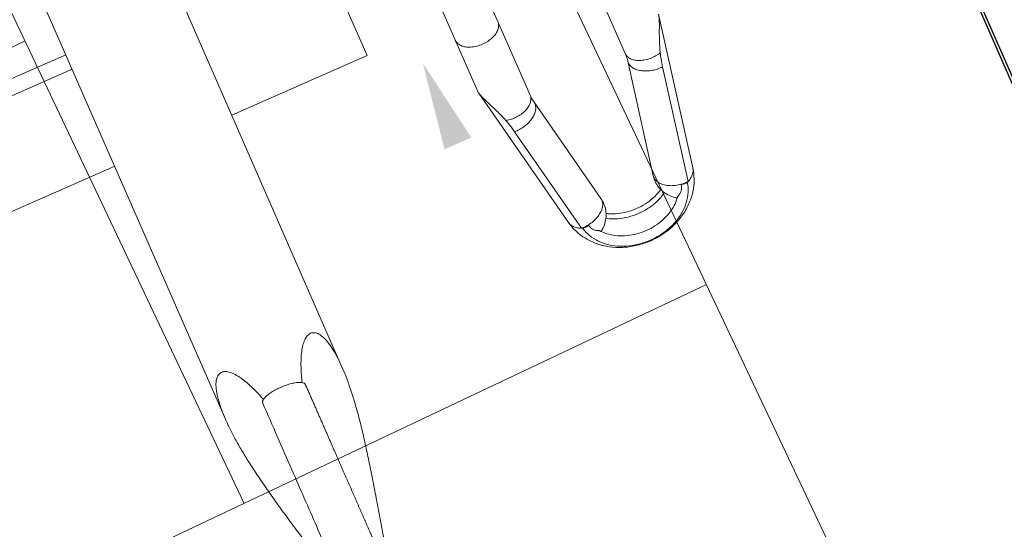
# Model space of a CAD drawing. Header units: metres. Extents: x 134157 to 138734, y 451157 to 455772.
# Tile 494 of 656: x 136619.274 to 136619.738, y 453795.638 to 453795.879. Entities that reach past the tile are written whole.
import ezdxf

# ---------------------------------------------------------------- set-up
doc = ezdxf.new("R2010")
doc.units = ezdxf.units.M
doc.layers.add('-DR-alg-hulplijnen', color=210, linetype='Continuous', plot=False)
doc.layers.add('-DR-nw-gr-arc-gras', color=7, linetype='Continuous', true_color=0xb5d5a4)
for name, color, linetype in [('-DR-nw-inr-fietsparkeren Tulip enkele beugel', 2, 'Continuous'), ('-DR-nw-maatvoering', 3, 'Continuous'), ('VELOPA-FIG25', 1, 'Continuous')]:
    doc.layers.add(name, color=color, linetype=linetype)
doc.layers.add('-DR-nw-vh-arc-sbs df bruinrood Broeder Alarmstraat', color=7, linetype='Continuous', lineweight=9, true_color=0xd8beb6)
doc.styles.add('2-5TXT', font='arial.ttf')
doc.styles.add('Drong', font='txt', dxfattribs={"height": 1.8})
doc.dimstyles.new('Drong', dxfattribs={"dimtxt": 1.8, "dimasz": 2.5, "dimexe": 0, "dimexo": 0, "dimgap": 0.9, "dimtad": 1, "dimzin": 0, "dimdsep": 46, "dimtxsty": 'Drong', "dimblk": 'dimblk-wit', "dimcen": 0, "dimse1": 1, "dimse2": 1, "dimclrd": 256, "dimclre": 1, "dimclrt": 7, "dimadec": 0, "dimazin": 0, "dimtfac": 1, "dimtmove": 0, "dimatfit": 3, "dimfxl": 1, "dimtolj": 1, "dimtzin": 0, "dimarcsym": 0})
doc.dimstyles.new('VELOPA-drukwerk', dxfattribs={"dimscale": 0, "dimtxt": 2.5, "dimasz": 2, "dimexe": 1, "dimexo": 1, "dimgap": 1, "dimtad": 1, "dimdec": 0, "dimdsep": 46, "dimtxsty": '2-5TXT', "dimcen": 8, "dimadec": 1, "dimazin": 0, "dimtfac": 1, "dimtdec": 0, "dimtmove": 0, "dimatfit": 3, "dimfxl": 1, "dimtolj": 1, "dimtzin": 0, "dimarcsym": 0})
pattern_1 = [(115.3356253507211, (136419.7180158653, 453326.2367068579), (-0.2236810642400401, -0.1059037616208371), [0.06, -0.187485]), (205.3356253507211, (136419.7180158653, 453326.2367068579), (0.1059037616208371, -0.22368106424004), [0.06, -0.187485])]

# ---------------------------------------------------------------- blocks, each defined once
blk = doc.blocks.new('*D482')
at = {"layer": '-DR-alg-hulplijnen', "color": 0, "lineweight": -2, "ltscale": 4, "transparency": 16777216}
for p, q in [((-1.268533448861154e-15, -770.7167233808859), (-1.92714493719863e-14, -1064.726652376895)), ((3625, -770.7167233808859), (3625, -1064.726652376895)), ((41.43344676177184, -1044.009928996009), (3583.566553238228, -1044.009928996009))]:
    blk.add_line(p, q, dxfattribs=at)
at = {"layer": '-DR-alg-hulplijnen', "color": 0, "ltscale": 4, "transparency": 16777216}
for points in [[(41.43344676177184, -1037.104354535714), (41.43344676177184, -1050.915503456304), (-1.800291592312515e-14, -1044.009928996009)], [(3583.566553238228, -1037.104354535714), (3583.566553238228, -1050.915503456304), (3625, -1044.009928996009)]]:
    blk.add_solid(points, dxfattribs=at)
at = {"layer": 'Defpoints', "color": 0, "ltscale": 4, "transparency": 16777216}
for p in [(0, -750), (3625, -750), (3625, -1044.009928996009)]:
    blk.add_point(p, dxfattribs=at)
at = {"layer": '-DR-alg-hulplijnen', "color": 0, "ltscale": 4, "transparency": 16777216, "insert": (1812.5, -996.8320429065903), "char_height": 51.79180845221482, "attachment_point": 5, "style": '2-5TXT'}
blk.add_mtext('\\A1;3625', dxfattribs=at)
blk = doc.blocks.new('*D481')
at = {"layer": '-DR-alg-hulplijnen', "color": 0, "lineweight": -2, "ltscale": 4, "transparency": 16777216}
for p, q in [((3645.716723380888, 3.331503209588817e-15), (4009.119275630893, 6.177109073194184e-14)), ((3988.402552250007, -41.4334467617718), (3988.402552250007, -708.5665532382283)), ((3645.716723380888, -750.0000000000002), (4009.119275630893, -750.0000000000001))]:
    blk.add_line(p, q, dxfattribs=at)
at = {"layer": '-DR-alg-hulplijnen', "color": 0, "ltscale": 4, "transparency": 16777216}
for points in [[(3981.496977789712, -41.43344676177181), (3995.308126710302, -41.4334467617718), (3988.402552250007, 5.843958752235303e-14)], [(3981.496977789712, -708.5665532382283), (3995.308126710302, -708.5665532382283), (3988.402552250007, -750.0000000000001)]]:
    blk.add_solid(points, dxfattribs=at)
at = {"layer": 'Defpoints', "color": 0, "ltscale": 4, "transparency": 16777216}
for p in [(3625.000000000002, 0), (3625.000000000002, -750.0000000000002), (3988.402552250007, -750.0000000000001)]:
    blk.add_point(p, dxfattribs=at)
at = {"layer": '-DR-alg-hulplijnen', "color": 0, "ltscale": 4, "transparency": 16777216, "insert": (3941.242330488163, -375.0000000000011), "char_height": 51.79180845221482, "attachment_point": 5, "rotation": 90, "style": '2-5TXT'}
blk.add_mtext('\\A1;750', dxfattribs=at)
blk = doc.blocks.new('dimblk-wit')
at = {"color": 7}
blk.add_line((2.842170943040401e-14, -0.3333333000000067), (-2.842170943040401e-14, 0.3333333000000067), dxfattribs=at)
blk.add_solid([(0, 0), (-0.7999999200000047, 0.1999999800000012), (-0.7999999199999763, -0.1999999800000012)], dxfattribs=at)
blk = doc.blocks.new('*D634')
at = {"layer": '-DR-nw-maatvoering', "lineweight": -2, "transparency": 16777216}
blk.add_line((136616.4696596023, 453791.6460135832), (136622.2968280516, 453806.2631956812), dxfattribs=at)
at = {"layer": 'Defpoints', "color": 0, "transparency": 16777216}
for p in [(136622.4819835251, 453806.7276496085), (136622.889603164, 453806.5651512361), (136616.6921237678, 453791.0190612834)]:
    blk.add_point(p, dxfattribs=at)
at = {"layer": '-DR-nw-maatvoering', "lineweight": -2, "transparency": 16777216, "xscale": 0.5, "yscale": 0.5, "zscale": 0.5}
for p, rotation in [((136622.481983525, 453806.7276496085), 68.26520454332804), ((136616.2845041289, 453791.1815596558), 248.2652045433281)]:
    blk.add_blockref('dimblk-wit', p, dxfattribs=dict(at, rotation=rotation))
at = {"layer": '-DR-nw-maatvoering', "color": 7, "transparency": 16777216, "insert": (136619.0454071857, 453799.089283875), "char_height": 0.36, "attachment_point": 5, "rotation": 68.26520454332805, "style": 'Drong'}
blk.add_mtext('\\A1;16.75', dxfattribs=at)
blk = doc.blocks.new('Fietsenrek Tulip enkel')
at = {"layer": '-DR-alg-hulplijnen', "ltscale": 4}
for p, q in [((1925, 0), (0, 0)), ((1925, -750), (0, -750))]:
    blk.add_line(p, q, dxfattribs=at)
at = {"layer": 'VELOPA-FIG25', "color": 252, "linetype": 'Continuous', "lineweight": 9}
for p, q in [((442.5747259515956, -344.8499999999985), (442.5747259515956, -233.9999729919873)), ((450.0747259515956, -233.9999729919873), (450.0747259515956, -344.8499999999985)), ((500.0747259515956, -233.1093344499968), (500.0747259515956, -344.8499999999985)), ((298.658684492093, -344.8499999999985), (630.2552322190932, -344.8499999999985)), ((309.4598630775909, -405.1499999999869), (630.2507963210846, -405.1499999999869)), ((500.0747259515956, -405.1499999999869), (500.0747259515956, -474.9999999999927)), ((500.0747259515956, -474.9999999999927), (359.6058633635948, -474.9999999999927)), ((536.1699994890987, -515.9999999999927), (347.5181655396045, -515.9999999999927)), ((537.3738789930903, -516.1313739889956), (536.1699994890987, -515.9999999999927)), ((537.3970591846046, -516.1356553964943), (610.288717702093, -530.4435405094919)), ((615.2896505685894, -535.0371666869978), (560.8894332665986, -524.358961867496)), ((548.035339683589, -537.9999999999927), (347.5181655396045, -537.9999999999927)), ((551.7763146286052, -538.3658155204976), (552.605929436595, -538.4460002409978)), ((606.176531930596, -549.0440203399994), (551.7763146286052, -538.3658155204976)), ((551.7763146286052, -586.6341844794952), (606.176531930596, -575.9559796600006)), ((347.5181655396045, -586.9999729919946), (548.035339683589, -586.9999729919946)), ((551.7763146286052, -586.6341844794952), (552.605929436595, -586.5539997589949)), ((560.8894332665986, -600.6410381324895), (615.2896505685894, -589.962833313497)), ((537.3780341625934, -608.868079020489), (610.288717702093, -594.5564594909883))]:
    blk.add_line(p, q, dxfattribs=at)
for points, start_tangent, end_tangent in [([(623.1085956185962, -362.975236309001), (622.2150253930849, -362.6181009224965), (618.5377257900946, -360.9725926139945), (615.4324675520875, -359.2727979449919), (612.9078133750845, -357.5213157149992), (610.996451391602, -355.7188084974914), (609.7693030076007, -353.8682929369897), (609.3515709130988, -351.9886879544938), (609.8926333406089, -350.1718612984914), (611.419115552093, -348.5539733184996), (613.8862791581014, -347.1894561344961), (617.2304940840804, -346.1165101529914), (621.2275092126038, -345.3817202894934), (625.6913015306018, -344.9707063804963), (630.2434380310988, -344.8499869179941)], (-0.9310904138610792, 0.3647884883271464), (0.9999999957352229, -9.235558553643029e-05)), ([(630.2434380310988, -344.8499869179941), (630.5682460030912, -344.8505678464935), (635.8394298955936, -345.0005259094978), (641.5077718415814, -345.4091434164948), (647.5858134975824, -346.0710287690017), (654.0919371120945, -346.9837572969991), (661.0486862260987, -348.1453052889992), (668.4823239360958, -349.5517247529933), (676.4228659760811, -351.1947983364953), (684.9047558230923, -353.0596304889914), (693.9686945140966, -355.1223479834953), (703.6661116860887, -357.3484173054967), (714.065781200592, -359.6916043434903), (725.2560965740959, -362.0921755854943), (734.9299721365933, -364.0195937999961)], (0.9999999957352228, -9.235558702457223e-05), (0.9822508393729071, -0.1875720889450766)), ([(629.0812565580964, -365.0520946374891), (626.4720561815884, -364.203896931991), (623.1085956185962, -362.975236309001)], (-0.9552161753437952, 0.2959088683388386), (-0.9310904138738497, 0.3647884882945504)), ([(630.4995653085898, -364.0113614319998), (630.0894004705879, -364.0777108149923), (629.2739631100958, -364.7146653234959), (628.527582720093, -365.9657673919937), (627.912531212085, -367.7049275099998), (627.4392903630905, -369.8863189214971), (627.1412687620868, -372.3970982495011), (627.0431135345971, -375)], (-0.9999999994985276, 3.166930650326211e-05), (0, -1)), ([(872.2429914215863, -364.0004512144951), (871.4931166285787, -364.0000542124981), (869.4321402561, -364.0000253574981), (865.9668989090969, -363.9997935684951), (861.1663724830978, -363.9999842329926), (855.1057197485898, -363.9999909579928), (847.8372212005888, -363.9998791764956), (839.2823724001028, -364.0001512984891), (829.3728744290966, -364.0001620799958), (818.0721323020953, -363.9998144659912), (805.4171970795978, -364.0001844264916), (791.4152382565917, -363.998548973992), (776.0161688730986, -364.0001285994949), (759.0278948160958, -364.0000092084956), (740.0685224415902, -364.0000362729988), (718.6458642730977, -363.999994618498), (693.9956133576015, -363.9999833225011), (664.8701945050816, -364.0000025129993), (630.4995657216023, -364.000002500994)], (-0.9999996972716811, 0.0007781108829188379), (-0.9999999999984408, 1.765950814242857e-06)), ([(627.0431135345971, -375), (627.1413231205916, -377.6036120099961), (627.4393626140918, -380.1141189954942), (627.9124566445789, -382.2948046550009), (628.5276296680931, -384.0343363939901), (629.274075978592, -385.2854708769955), (630.0892778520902, -385.9222425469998), (630.4995554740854, -385.9886385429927)], (0, -1), (0.9999999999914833, 4.127184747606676e-06)), ([(629.0812124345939, -384.9479210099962), (626.5235794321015, -385.7785405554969), (623.1077570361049, -387.0250978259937)], (-0.9552154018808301, -0.295911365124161), (-0.9310869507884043, -0.3647973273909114)), ([(623.1077570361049, -387.0250978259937), (622.282172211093, -387.3545593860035), (618.6141333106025, -388.9897904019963), (615.511803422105, -390.6787742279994), (612.9832051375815, -392.4188048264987), (611.0595254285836, -394.2091158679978), (609.8089641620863, -396.0461268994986), (609.3506863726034, -397.9149309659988), (609.8308567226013, -399.7218948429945), (611.2801363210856, -401.339836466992), (613.7006237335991, -402.7312795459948), (617.0481344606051, -403.8383705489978), (621.0658384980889, -404.5964227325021), (625.5584077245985, -405.0217434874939), (630.2425906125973, -405.1500083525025)], (-0.9310869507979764, -0.36479732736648), (0.99999999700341, 7.741563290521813e-05)), ([(630.2425906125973, -405.1500083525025), (630.4658011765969, -405.1497307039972), (635.767115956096, -405.0031636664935), (641.4645281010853, -404.5947976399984), (647.5697844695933, -403.9309780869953), (654.1006234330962, -403.0149028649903), (661.0790582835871, -401.8492659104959), (668.5311102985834, -400.4385772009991), (676.4866384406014, -398.7915415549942), (684.9797676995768, -396.9235203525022), (694.050784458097, -394.8588074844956), (703.7504897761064, -392.6323013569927), (714.147311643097, -390.2903733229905), (725.3289978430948, -387.8927360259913), (734.9316254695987, -385.9800912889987)], (0.9999999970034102, 7.741562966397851e-05), (0.9822513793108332, 0.1875692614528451)), ([(630.4995555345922, -386.000002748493), (631.0568438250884, -386.0000059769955), (633.1263456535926, -386.0000264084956), (635.1684272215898, -386.0000554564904), (637.1836616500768, -386.0000880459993), (639.1726193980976, -386.0001201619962), (641.1358685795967, -386.0001487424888), (643.0739752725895, -386.0001715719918), (644.9875038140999, -386.000187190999), (646.877017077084, -386.0001948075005), (648.7430767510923, -386.0001942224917), (650.5862397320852, -386.0001857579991), (652.4070537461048, -386.0001701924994), (654.2060658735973, -386.0001487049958), (655.9838238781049, -386.0001228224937), (657.7408763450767, -386.0000943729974), (659.4777728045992, -386.0000654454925), (661.1950638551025, -386.0000383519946), (662.8933012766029, -386.0000155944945), (664.573039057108, -385.9999995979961), (666.2348340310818, -385.999990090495), (667.8792405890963, -385.9999852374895), (669.50674258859, -385.9999835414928), (671.1176652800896, -385.9999838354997), (672.7123135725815, -385.9999852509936), (674.2909936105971, -385.9999871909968), (675.8540127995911, -385.9999892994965), (677.4016798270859, -385.9999914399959), (678.9343046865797, -385.999993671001), (680.4521986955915, -385.9999962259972), (681.955674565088, -385.9999994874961), (683.44504654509, -386.0000034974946), (684.9206289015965, -386.0000076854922), (686.3827370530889, -386.0000115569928), (687.8316860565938, -386.0000147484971), (689.2677387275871, -386.0000170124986), (690.6910985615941, -386.0000182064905), (692.1019671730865, -386.0000182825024), (693.5005475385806, -386.0000172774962), (694.8870439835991, -386.0000153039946), (696.2616621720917, -386.0000125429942), (697.6246090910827, -386.0000092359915), (698.9760930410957, -386.0000056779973), (700.3163236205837, -386.0000022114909), (701.6455117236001, -385.9999992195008), (702.9638692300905, -385.9999969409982), (704.2716082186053, -385.999995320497), (705.5689419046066, -385.9999942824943), (706.8560848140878, -385.9999937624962), (708.1332461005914, -385.9999937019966), (709.4005792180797, -385.9999940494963), (710.6582100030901, -385.9999947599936), (711.9062651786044, -385.9999957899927), (713.1448725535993, -385.9999970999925), (714.3741610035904, -385.9999986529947), (715.5942604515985, -386.0000004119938), (716.8053018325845, -386.0000023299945), (718.007416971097, -386.0000043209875), (719.2007386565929, -386.0000062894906), (720.3854006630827, -386.0000081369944), (721.5615377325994, -386.0000097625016), (722.7292855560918, -386.0000110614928), (723.888780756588, -386.0000119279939), (725.0401608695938, -386.0000122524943), (726.1835643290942, -386.0000119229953), (727.3191304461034, -386.0000108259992), (728.4469925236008, -386.0000088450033), (729.567245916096, -386.0000058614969), (730.6799742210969, -386.0000017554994), (731.7852616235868, -385.9999964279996), (732.8831913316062, -385.999990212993), (733.9738462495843, -385.9999837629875), (735.0573100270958, -385.9999776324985), (736.1336670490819, -385.9999722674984), (737.203002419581, -385.9999680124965), (738.2654019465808, -385.999965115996), (739.3209521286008, -385.9999637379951), (740.3697401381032, -385.9999639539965), (741.411853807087, -385.9999657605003), (742.4473816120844, -385.9999690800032), (743.4764126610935, -385.9999737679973), (744.4990366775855, -385.9999796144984), (745.5153439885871, -385.9999863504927), (746.5254255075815, -385.9999936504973), (747.5293727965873, -386.0000011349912), (748.5272819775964, -386.0000081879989), (749.5193709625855, -386.0000140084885), (750.5057818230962, -386.0000179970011), (751.4865296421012, -386.0000197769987), (752.4616311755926, -386.0000191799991), (753.4311048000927, -386.0000162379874), (754.3949704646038, -386.0000111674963), (755.3532496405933, -386.0000043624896), (756.3059609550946, -385.9999965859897), (757.2530811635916, -385.9999904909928), (758.1945653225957, -385.9999885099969), (759.1303725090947, -385.9999913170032), (760.0604660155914, -385.9999979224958), (760.9848532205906, -386.0000051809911), (761.9037100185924, -386.0000079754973), (762.8172507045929, -386.0000048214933), (763.7256830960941, -385.9999988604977), (764.6292087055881, -385.9999976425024), (765.5280142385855, -386.000011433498), (766.4221813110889, -386.0000376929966), (767.311727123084, -386.0000664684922), (768.1966693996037, -386.0000900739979), (769.0770274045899, -386.0001031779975), (769.9528218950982, -386.0001027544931), (770.824065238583, -386.0000880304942), (771.6907930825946, -386.0000604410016), (772.5530724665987, -386.0000235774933), (773.4109700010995, -385.9999831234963), (774.2645347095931, -385.9999439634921), (775.113783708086, -385.9999070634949), (775.958732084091, -385.9998735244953), (776.7993965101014, -385.9998450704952), (777.6357951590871, -385.9998240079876), (778.467947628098, -385.9998131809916), (779.2958748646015, -385.9998159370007), (780.1195990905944, -385.9998360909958), (780.9391437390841, -385.9998778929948), (781.7545333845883, -385.9999459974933), (782.5657937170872, -386.0000453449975), (783.3729535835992, -386.0001752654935), (784.1760460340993, -386.0003262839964), (784.9751051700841, -386.0004891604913), (785.770165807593, -386.0006557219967), (786.5612634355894, -386.0008188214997), (787.3484341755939, -386.0009722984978), (788.1317147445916, -386.001110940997), (788.9111424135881, -386.0012304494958), (789.6867549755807, -386.0013274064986), (790.4585907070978, -386.0013992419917), (791.2266883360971, -386.0014442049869), (791.9910870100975, -386.0014613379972), (792.7518235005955, -386.0014504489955), (793.5088956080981, -386.0014120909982), (794.2622939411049, -386.001347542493), (795.0120142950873, -386.0012587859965), (795.7580534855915, -386.0011484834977), (796.5004093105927, -386.0010199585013), (797.2390805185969, -386.000877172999), (797.9740667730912, -386.0007247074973), (798.7053686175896, -386.0005677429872), (799.4329874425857, -386.0004120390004), (800.1569254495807, -386.0002639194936), (800.8771856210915, -386.0001302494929), (801.5937716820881, -386.0000184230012), (802.3066882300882, -385.9999345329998), (803.015935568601, -385.9998763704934), (803.7215117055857, -385.9998395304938), (804.4234156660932, -385.9998200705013), (805.121647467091, -385.999814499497), (805.816208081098, -385.9998197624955), (806.5070994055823, -385.9998332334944), (807.194324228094, -385.9998527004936), (807.8778861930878, -385.9998763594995), (808.5577897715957, -385.9999028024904), (809.2340402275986, -385.9999310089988), (809.9066435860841, -385.9999603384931), (810.5756066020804, -385.9999905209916), (811.2409367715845, -386.0000216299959), (811.902640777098, -386.0000532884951), (812.5607224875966, -386.0000843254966), (813.2151862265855, -386.0001136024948), (813.8660371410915, -386.0001400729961), (814.513281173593, -386.0001627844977), (815.1569250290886, -386.0001808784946), (815.7969691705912, -386.0001935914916), (816.4333966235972, -386.000200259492), (817.0661932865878, -386.0002003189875), (817.6953462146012, -386.0001933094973), (818.3208434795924, -386.0001788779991), (818.9426741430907, -386.000156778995), (819.5608282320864, -386.000126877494), (820.1752967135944, -386.0000891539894), (820.7860714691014, -386.0000437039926), (821.3931429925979, -385.9999909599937), (821.9964928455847, -385.9999338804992), (822.5961054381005, -385.9998765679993), (823.1919668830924, -385.9998224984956), (823.7840645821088, -385.9997745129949), (824.3723872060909, -385.999734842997), (824.9569246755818, -385.9997051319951), (825.5376681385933, -385.999686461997), (826.1146099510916, -385.9996793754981), (826.687743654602, -385.9996838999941), (827.2570639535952, -385.9996995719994), (827.8225666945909, -385.9997254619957), (828.3842488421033, -385.9997601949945), (828.9421084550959, -385.9998019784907), (829.4961446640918, -385.9998486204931), (830.0463576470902, -385.9998975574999), (830.5927486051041, -385.9999458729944), (831.1353183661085, -385.9999903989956), (831.6740658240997, -386.0000290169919), (832.2089984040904, -386.0000606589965), (832.740124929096, -386.0000843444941), (833.2674547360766, -386.0000991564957), (833.7909976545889, -386.0001042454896), (834.3107639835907, -386.0000988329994), (834.8267644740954, -386.0000822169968), (835.3390103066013, -386.0000537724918), (835.8475129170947, -386.0000129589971), (836.3522400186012, -385.9999618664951), (836.8531523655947, -385.9999099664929), (837.3502400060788, -385.9998658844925), (837.8435367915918, -385.9998355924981), (838.3331023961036, -385.9998225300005), (838.8189598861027, -385.9998277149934), (839.3011338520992, -385.9998498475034), (839.7796504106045, -385.9998854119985), (840.2545371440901, -385.9999287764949), (840.7258230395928, -385.9999722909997), (841.193535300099, -386.0000064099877), (841.657617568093, -386.0000247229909), (842.1180408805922, -386.0000299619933), (842.5748094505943, -386.0000257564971), (843.0279279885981, -386.0000154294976), (843.477401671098, -386.0000020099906), (843.923236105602, -385.9999882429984), (844.365437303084, -385.9999765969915), (844.8040116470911, -385.9999692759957), (845.2389658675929, -385.9999682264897), (845.6703070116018, -385.9999751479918), (846.0980424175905, -385.9999914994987), (846.5221963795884, -386.0000181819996), (846.9428431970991, -386.0000516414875), (847.3600038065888, -386.0000860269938), (847.7736922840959, -386.0001166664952), (848.1839217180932, -386.0001400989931), (848.590704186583, -386.0001540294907), (848.9940507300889, -386.0001572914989), (849.3939713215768, -386.0001498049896), (849.7904748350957, -386.0001325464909), (850.1835690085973, -386.0001075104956), (850.5732604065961, -386.0000776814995), (850.9595543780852, -386.000047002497), (851.3424550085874, -386.000020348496), (851.7219805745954, -386.0000033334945), (852.0982521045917, -385.9999973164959), (852.4712981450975, -385.9999984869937), (852.8411219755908, -386.0000034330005), (853.2077260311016, -386.0000094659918), (853.5711118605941, -386.0000146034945), (853.9312800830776, -386.0000175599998), (854.2882303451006, -386.0000177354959), (854.6419612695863, -386.0000152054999), (854.9924704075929, -386.0000107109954), (855.3397541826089, -386.0000056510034), (855.6838078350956, -386.0000020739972), (856.0246253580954, -386.0000026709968), (856.3621994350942, -386.0000107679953), (856.6965691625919, -386.0000297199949), (857.0278646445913, -386.0000573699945), (857.3560743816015, -386.0000887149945), (857.6811628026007, -386.000119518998), (858.0030936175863, -386.0001463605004), (858.3218301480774, -386.0001666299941), (858.6373352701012, -386.0001785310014), (858.9495713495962, -386.00018107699), (859.2585001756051, -386.0001740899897), (859.5640828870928, -386.000158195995), (859.8662798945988, -386.0001348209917), (860.1650507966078, -386.0001061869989), (860.4603542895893, -386.0000753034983), (860.7521480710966, -386.0000459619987), (861.0403887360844, -386.0000227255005), (861.3250432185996, -386.0000108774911), (861.6062922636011, -386.0000123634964), (861.8841857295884, -386.0000224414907), (862.1586879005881, -386.0000364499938), (862.4297622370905, -386.0000506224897), (862.6973712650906, -386.0000620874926), (862.9614764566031, -386.0000688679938), (863.2220380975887, -386.0000698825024), (863.4790151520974, -386.0000649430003), (863.7323651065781, -386.000054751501), (863.9820438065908, -386.0000408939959), (864.2280052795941, -386.0000258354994), (864.4702015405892, -386.0000129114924), (864.7085823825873, -386.000006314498), (864.9430951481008, -386.0000110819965), (865.1737331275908, -386.0000328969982), (865.4008468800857, -386.0000720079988), (865.6244917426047, -386.000121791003), (865.8446352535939, -386.0001760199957), (866.0612437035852, -386.0002293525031), (866.2742819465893, -386.0002773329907), (866.4837131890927, -386.0003163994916), (866.6894987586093, -386.0003438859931), (866.8915978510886, -386.0003580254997), (867.0899672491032, -386.000357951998), (867.2845610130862, -386.0003437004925), (867.4753301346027, -386.0003162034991), (867.6622221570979, -386.0002772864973), (867.8451807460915, -386.0002296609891), (868.0241452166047, -386.000176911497), (868.1990499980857, -386.000123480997), (868.3698240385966, -386.000074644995), (868.5364595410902, -386.0000362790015), (868.6993582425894, -386.0000099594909), (868.858571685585, -385.9999927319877), (869.0140649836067, -385.9999820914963), (869.165800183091, -385.9999762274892), (869.3137357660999, -385.9999740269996), (869.4578260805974, -385.9999750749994), (869.5980206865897, -385.9999796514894), (869.7342636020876, -385.9999887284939), (869.8666973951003, -386.0000031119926), (869.9955116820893, -386.0000200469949), (870.1206400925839, -386.0000361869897), (870.2420163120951, -386.0000489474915), (870.3595730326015, -386.0000565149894), (870.4732412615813, -386.0000578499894), (870.5829495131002, -386.0000526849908), (870.6886228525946, -386.0000415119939), (870.8875429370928, -386.0000067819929), (871.0696668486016, -385.9999695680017), (871.2352382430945, -385.9999434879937), (871.3846131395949, -385.9999361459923), (871.5182468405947, -385.999950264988), (871.6367516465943, -385.9999847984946), (871.7432779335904, -386.0000303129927), (871.8856211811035, -386.0000355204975), (871.993248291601, -385.9999588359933), (872.0980700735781, -385.9999989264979), (872.2013598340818, -385.999772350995), (872.2025413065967, -385.9997516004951)], (0.9999999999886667, -4.760948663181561e-06), (-0.002398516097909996, 0.9999971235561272)), ([(510.069674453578, -538), (511.8613555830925, -537.6251840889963), (513.5309366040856, -536.5262794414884), (514.9646383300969, -534.778174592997), (516.0647563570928, -532.5), (516.7563194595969, -529.8470094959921), (516.9921987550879, -526.9999999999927), (516.7563194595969, -524.1529905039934), (516.0647563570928, -521.4999999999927), (514.9646383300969, -519.221825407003), (513.5309366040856, -517.473720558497), (511.8613555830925, -516.3748159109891), (510.069674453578, -515.9999999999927)], (1, 0), (-1, 0)), ([(554.411932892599, -522.7183760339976), (551.4364303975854, -521.6946697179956), (548.6579189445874, -520.6307649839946), (546.0726017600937, -519.5501866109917), (543.6442652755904, -518.480861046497), (541.3687845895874, -517.4865463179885), (539.3325779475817, -516.6876164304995), (537.5549683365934, -516.1684539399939), (537.3739718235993, -516.1309040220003)], (-0.9510206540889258, 0.3091273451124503), (-0.981044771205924, 0.1937812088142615)), ([(548.0353396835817, -538), (549.723339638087, -537.6679655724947), (551.3094352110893, -536.6919071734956), (552.6978739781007, -535.130749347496), (553.8048360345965, -533.0787390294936), (554.5634941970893, -530.6597558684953), (554.9280483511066, -528.0198336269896), (554.8764904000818, -525.3183441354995), (554.411932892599, -522.7183760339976)], (1, 0), (-0.2569957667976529, 0.966412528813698)), ([(552.605929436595, -538.4460002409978), (554.2450723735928, -538.1500431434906), (555.8651636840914, -537.2782816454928), (557.3780171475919, -535.878168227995), (558.7012838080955, -534.0259150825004), (559.7629344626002, -531.822345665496), (560.5051804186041, -529.3874065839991), (560.8876190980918, -526.8536385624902), (560.8894332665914, -524.358961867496)], (1, 0), (-0.07808617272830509, 0.9969466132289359)), ([(560.8894332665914, -524.358961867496), (558.6136050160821, -523.8716865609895), (556.4542862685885, -523.3272174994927), (554.411932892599, -522.7183760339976)], (-0.9812745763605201, 0.1926141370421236), (-0.9510206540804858, 0.309127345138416)), ([(610.2887176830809, -530.443540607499), (612.2610031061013, -531.2476258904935), (613.9618207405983, -532.8094454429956), (615.2896505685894, -535.0371666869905)], (0.9812633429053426, -0.1926713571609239), (0.4041084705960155, -0.9147110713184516)), ([(610.2887177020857, -594.5564594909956), (615.6220910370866, -592.8902625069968), (620.6459676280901, -590.0230522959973), (625.2485781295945, -585.8795119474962), (628.9778724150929, -580.768551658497), (631.7345794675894, -574.8213707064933), (633.3589334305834, -568.3905914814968), (633.8143828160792, -561.7729666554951), (633.113692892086, -555.2297761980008), (631.3107934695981, -549.0405675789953), (628.4763419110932, -543.4060419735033), (624.8311787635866, -538.6656988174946), (620.4024996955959, -534.8034097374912), (615.5598805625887, -532.0827552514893), (610.2887177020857, -530.4435405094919)], (0.9812745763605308, 0.1926141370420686), (-0.9812745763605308, 0.1926141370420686)), ([(551.7763146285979, -538.3658155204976), (550.5410710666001, -538.1637906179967), (549.2919085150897, -538.0411402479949), (548.0353396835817, -538)], (-0.9812745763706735, 0.1926141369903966), (-1, 0)), ([(615.1735052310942, -538.5944361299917), (614.5659016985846, -541.3407292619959), (613.5479372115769, -543.8847591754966), (612.1862342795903, -546.0600332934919), (610.5698795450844, -547.72422531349), (608.8047567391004, -548.768359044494), (607.0059716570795, -549.1242050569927), (606.1768511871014, -549.0423968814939)], (-0.1374086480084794, -0.9905144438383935), (-0.9812072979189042, 0.1929565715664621)), ([(615.1735052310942, -538.5944361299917), (615.3280515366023, -536.7951034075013), (615.2896505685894, -535.0371666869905)], (0.1374086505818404, 0.9905144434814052), (-0.07808617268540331, 0.9969466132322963)), ([(615.1735052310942, -538.5944361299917), (615.4978105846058, -537.8770445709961), (615.6714891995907, -537.0765153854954), (615.675821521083, -536.2791146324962), (615.508656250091, -535.5658552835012)], (0.5142825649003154, 0.8576208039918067), (-0.3615834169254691, 0.9323397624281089)), ([(618.2998984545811, -540.0871941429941), (617.6876329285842, -539.5618098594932), (616.944307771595, -539.1331376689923), (616.0904916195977, -538.8170787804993), (615.1735052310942, -538.5944361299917)], (-0.6998727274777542, 0.7142675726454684), (-0.9812745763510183, 0.1926141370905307)), ([(615.508656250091, -535.5658552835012), (615.4012808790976, -535.2980427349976), (615.2896505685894, -535.0371666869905)], (-0.3615834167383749, 0.9323397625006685), (-0.4041084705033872, 0.9147110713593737)), ([(615.508656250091, -589.4341447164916), (619.9674933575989, -587.9043890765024), (624.0628879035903, -585.1679985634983), (627.6003205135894, -581.3549437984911), (630.4117733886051, -576.6463338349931), (632.3637106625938, -571.2658140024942), (633.3634209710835, -565.4689434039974), (633.3634209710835, -559.5310565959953), (632.3637106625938, -553.7341859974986), (630.4117733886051, -548.3536661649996), (627.6003205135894, -543.6450562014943), (624.0628879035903, -539.8320014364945), (619.9674933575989, -537.0956109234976), (615.508656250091, -535.5658552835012)], (0.98127457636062, 0.1926141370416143), (-0.98127457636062, 0.1926141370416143)), ([(606.176531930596, -549.0440203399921), (609.140537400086, -549.2904604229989), (612.1004946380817, -548.8747395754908), (614.9501857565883, -547.7914085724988), (617.5397473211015, -546.0668824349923), (619.7503258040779, -543.740469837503), (620.3364244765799, -542.910248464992)], (0.9812745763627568, -0.1926141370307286), (0.5484694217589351, 0.8361706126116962)), ([(620.0235299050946, -542.6011457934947), (619.9664626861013, -542.5510886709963), (619.742254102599, -542.2355749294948), (619.4881806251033, -541.7823136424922), (619.1790584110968, -541.2445987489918), (618.7902851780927, -540.6645055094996), (618.2998984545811, -540.0871941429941)], (-0.791077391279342, 0.6117160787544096), (-0.6998727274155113, 0.7142675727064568)), ([(620.3390446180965, -542.860358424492), (620.2908934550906, -542.8203579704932), (620.0229596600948, -542.6029648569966)], (-0.768077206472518, 0.6403572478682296), (-0.7827087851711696, 0.6223881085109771)), ([(620.3389957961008, -582.1396814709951), (623.065249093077, -579.3370231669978), (625.3727333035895, -575.7969751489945), (627.1019413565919, -571.7106867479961), (628.1771661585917, -567.2406108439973), (628.548699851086, -562.5651140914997), (628.1963451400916, -557.882092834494), (627.1352986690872, -553.391675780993), (625.4113544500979, -549.2762458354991), (623.0990225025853, -545.7054523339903), (620.3390446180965, -542.860358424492)], (0.7680787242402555, 0.6403554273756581), (-0.7680772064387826, 0.6403572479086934)), ([(613.5486537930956, -576.6883482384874), (614.0449662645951, -575.7969751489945), (615.7741743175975, -571.7106867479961), (616.8493991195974, -567.2406108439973), (617.2209328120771, -562.5651140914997), (616.8685781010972, -557.882092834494), (615.8075316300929, -553.391675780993), (614.083587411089, -549.2762458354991), (613.5482890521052, -548.3110154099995)], (0.5049224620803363, 0.8631647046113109), (-0.5049479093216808, 0.8631498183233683)), ([(615.5963187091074, -577.6351665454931), (617.0750335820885, -574.9058249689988), (618.767319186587, -570.1817957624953), (619.6335849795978, -565.1008767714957), (619.6335849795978, -559.8991232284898), (618.767319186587, -554.8182042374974), (617.0750335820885, -550.0941750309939), (615.5963187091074, -547.3648334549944)], (0.5304838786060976, 0.8476950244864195), (-0.5304838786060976, 0.8476950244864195)), ([(606.176531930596, -575.9559796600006), (609.140537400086, -575.7095395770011), (612.1004946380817, -576.1252604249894), (614.9501857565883, -577.208591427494), (617.5397473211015, -578.9331175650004), (619.7503258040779, -581.259530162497), (620.3367398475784, -582.0902323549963)], (0.9812745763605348, 0.1926141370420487), (0.5484372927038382, -0.8361916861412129)), ([(606.1768514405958, -575.9576044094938), (607.0061467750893, -575.8757949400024), (607.0460940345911, -575.8759267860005)], (0.981207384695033, 0.1929561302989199), (0.9999680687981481, -0.007991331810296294)), ([(607.0460940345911, -575.8759267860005), (608.8046798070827, -576.2316107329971), (610.5698770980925, -577.2757727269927), (612.1862203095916, -578.9399486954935), (613.5479324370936, -581.1152313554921), (614.5659000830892, -583.6592654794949), (615.1735052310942, -586.4055638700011)], (0.9999680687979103, -0.007991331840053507), (0.1374086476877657, -0.9905144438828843)), ([(615.1735052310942, -586.4055638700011), (616.0777222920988, -586.1866933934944), (616.9298134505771, -585.8735213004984), (617.6792643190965, -585.4441363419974), (618.2986940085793, -584.9140350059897)], (0.9812745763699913, 0.1926141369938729), (0.7001273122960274, 0.7140180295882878)), ([(618.2986940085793, -584.9140350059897), (618.7946417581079, -584.3296260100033), (619.1860868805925, -583.743856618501), (619.4949429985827, -583.2054200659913), (619.748118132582, -582.7546029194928), (619.9713385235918, -582.4438988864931), (620.0236240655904, -582.3988395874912)], (0.7001273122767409, 0.7140180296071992), (0.7934193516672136, 0.6086753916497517)), ([(620.0229598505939, -582.3970344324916), (620.2700970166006, -582.196828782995), (620.3389957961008, -582.1396814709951)], (0.782708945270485, 0.6223879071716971), (0.7680787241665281, 0.640355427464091)), ([(548.0353396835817, -586.9999729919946), (549.723339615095, -587.3320074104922), (551.3094351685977, -588.3080657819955), (552.6978739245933, -589.8692235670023), (553.8048359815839, -591.9212338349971), (554.5634941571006, -594.3402169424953), (554.9280483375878, -596.9801391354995), (554.8764904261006, -599.6816285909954), (554.4120725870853, -602.2815920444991)], (1, 0), (-0.2569203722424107, -0.9664325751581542)), ([(548.0356163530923, -586.9999729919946), (549.2919912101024, -586.9588423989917), (550.5411291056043, -586.8361988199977), (551.7763146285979, -586.6341844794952)], (1, 1.288595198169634e-08), (0.9812745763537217, 0.192614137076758)), ([(552.605929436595, -586.5539997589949), (554.2450723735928, -586.8499568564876), (555.8651636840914, -587.7217183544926), (557.3780171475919, -589.1218317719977), (558.7012838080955, -590.9740849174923), (559.7629344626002, -593.1776543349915), (560.5051804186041, -595.6125934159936), (560.8876190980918, -598.1463614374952), (560.8894332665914, -600.6410381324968)], (1, 0), (-0.07808617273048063, -0.9969466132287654)), ([(615.2896505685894, -589.962833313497), (613.9618207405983, -592.1905545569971), (612.2610031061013, -593.7523741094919), (610.2887176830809, -594.5564593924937)], (-0.4041084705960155, -0.9147110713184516), (-0.9812633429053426, -0.1926713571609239)), ([(615.1735052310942, -586.4055638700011), (615.3280515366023, -588.2048965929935), (615.2896505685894, -589.962833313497)], (0.1374086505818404, -0.9905144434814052), (-0.07808617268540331, -0.9969466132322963)), ([(615.1735052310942, -586.4055638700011), (615.4978105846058, -587.1229554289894), (615.6714891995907, -587.9234846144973), (615.675821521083, -588.7208853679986), (615.508656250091, -589.4341447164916)], (0.5142825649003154, -0.8576208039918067), (-0.3615834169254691, -0.9323397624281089)), ([(615.508656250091, -589.4341447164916), (615.4012808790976, -589.7019572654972), (615.2896505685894, -589.962833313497)], (-0.3615834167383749, -0.9323397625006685), (-0.4041084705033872, -0.9147110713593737)), ([(537.3768690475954, -608.8683120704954), (538.911491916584, -608.4555993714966), (540.6547267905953, -607.8091236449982), (542.6019612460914, -606.9804818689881), (544.7030450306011, -606.0494096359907), (546.9036947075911, -605.0939968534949), (549.2460699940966, -604.1352099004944), (551.7487626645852, -603.1923988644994), (554.4120725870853, -602.2815920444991)], (0.9811832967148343, 0.1930785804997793), (0.951020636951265, 0.309127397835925)), ([(554.4120926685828, -602.281586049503), (556.4544252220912, -601.6727519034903), (558.6136747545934, -601.1282990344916), (560.8894332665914, -600.6410381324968)], (0.9510200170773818, 0.3091293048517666), (0.9812745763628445, 0.1926141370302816))]:
    blk.add_spline(points, degree=3, dxfattribs=dict(at, start_tangent=start_tangent, end_tangent=end_tangent))
at = {"layer": '-DR-alg-hulplijnen', "ltscale": 4}
dim = blk.add_linear_dim(base=(3988.402552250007, -750.0000000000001), p1=(3625, 0), p2=(3625, -750), angle=90, dimstyle='VELOPA-drukwerk', override={"dimscale": 20.71672338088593}, dxfattribs=at)
dim.commit()
dim.dimension.update_dxf_attribs({"geometry": '*D481', "text_midpoint": (3941.242330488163, -375.0000000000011)})
dim = blk.add_linear_dim(base=(3625, -1044.009928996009), p1=(0, -750), p2=(3625, -750), dimstyle='VELOPA-drukwerk', override={"dimscale": 20.71672338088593}, dxfattribs=at)
dim.commit()
dim.dimension.update_dxf_attribs({"geometry": '*D482', "text_midpoint": (1812.5, -996.8320429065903)})

msp = doc.modelspace()

# ---------------------------------------------------------------- hatches: boundary and pattern name
at = {"layer": '-DR-nw-gr-arc-gras', "transparency": 33554687}
h = msp.add_hatch(dxfattribs=at)
h.set_pattern_fill('AGR-BOLLEN', color=256, scale=0.1, pattern_type=2)
h.set_pattern_definition(pattern_1)
edge = h.paths.add_edge_path()
edge.add_arc((-7000776.809524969, 3043164.567559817), 7592527.997363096, 340.0567505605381, 340.0572256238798)
edge.add_line((136455.7815594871, 453494.2542758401), (136455.1236032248, 453494.4934109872))
edge.add_arc((380495.2223584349, 364992.5484406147), 259592.3035530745, 160.0666568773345, 160.0804453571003)
edge.add_line((136433.832290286, 453435.7615323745), (136433.813485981, 453435.768343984))
edge.add_line((136433.813485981, 453435.768343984), (136432.1794965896, 453431.2550945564))
edge.add_line((136432.1794965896, 453431.2550945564), (136432.198303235, 453431.2482893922))
edge.add_line((136432.198303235, 453431.2482893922), (136431.6776287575, 453429.8696050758))
edge.add_line((136431.6776287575, 453429.8696050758), (136432.3363505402, 453429.6312341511))
edge.add_line((136432.3363505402, 453429.6312341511), (136434.3092713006, 453435.0765756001))
h = msp.add_hatch(dxfattribs=at)
h.set_pattern_fill('AGR-BOLLEN', color=256, scale=0.1, pattern_type=2)
h.set_pattern_definition(pattern_1)
edge = h.paths.add_edge_path()
edge.add_line((136644.2753070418, 454017.4218487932), (136643.9350728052, 454016.4814706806))
edge.add_line((136643.9350728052, 454016.4814706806), (136643.8839339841, 454016.3403207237))
edge.add_line((136643.8839339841, 454016.3403207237), (136644.542212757, 454016.1016536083))
edge.add_arc((1711333.983143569, -116117.4265426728), 1674723.581774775, 160.0956720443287, 160.096657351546, ccw=False)
edge.add_line((136654.3469492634, 454043.1812754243), (136653.6888597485, 454043.419891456))
edge.add_line((136653.6888597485, 454043.419891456), (136653.6378049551, 454043.2789838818))
edge.add_line((136653.6378049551, 454043.2789838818), (136653.2975354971, 454042.3386559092))
edge.add_line((136653.2975354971, 454042.3386559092), (136644.2753070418, 454017.4218487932))
at = {"layer": '-DR-nw-vh-arc-sbs df bruinrood Broeder Alarmstraat', "transparency": 33554687}
h = msp.add_hatch(dxfattribs=at)
h.set_pattern_fill('AVH-SBS_DIKFORMAAT_KEPER', color=256, scale=3.5, angle=45, pattern_type=2)
h.set_pattern_definition([(115.3356253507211, (136419.7180158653, 453326.2367068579), (-0.321614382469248, 0.1149290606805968), [0.9660000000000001, -0.483]), (25.33562535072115, (136419.0632007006, 453325.9266788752), (-0.321614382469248, 0.1149290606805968), [0.966, -0.483]), (115.3356253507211, (136419.3505233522, 453326.7307148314), (-0.321614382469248, 0.1149290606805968), [0, -1.449]), (115.3356253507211, (136419.3389369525, 453326.1908287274), (-0.321614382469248, 0.1149290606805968), [0, -1.449])])
h.paths.add_polyline_path([(136622.8075498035, 453806.5944730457), (136616.6100704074, 453791.048383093), (136618.5044023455, 453790.3142710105), (136624.631343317, 453805.9024352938)])

# ---------------------------------------------------------------- block references
at = {"layer": '-DR-nw-inr-fietsparkeren Tulip enkele beugel', "xscale": -0.001, "yscale": 0.001, "zscale": 0.001, "rotation": 113.6629406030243}
for p in [(136619.9505252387, 453799.1128586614), (136619.5669294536, 453798.118378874), (136619.1838070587, 453797.122587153), (136618.8018645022, 453796.1289452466), (136618.5076277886, 453795.4390722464)]:
    msp.add_blockref('Fietsenrek Tulip enkel', p, dxfattribs=at)

# ---------------------------------------------------------------- dimensions: what is measured, and where the dimension line sits
at = {"layer": '-DR-nw-maatvoering'}
dim = msp.add_aligned_dim(p1=(136616.6921237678, 453791.0190612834), p2=(136622.889603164, 453806.5651512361), distance=0.4388160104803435, dimstyle='Drong', override={"dimrnd": 0.05, "dimtfill": 0}, dxfattribs=at)
dim.commit()
dim.dimension.update_dxf_attribs({"geometry": '*D634', "text_midpoint": (136619.0454071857, 453799.089283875)})

doc.saveas('drawing.dxf')
